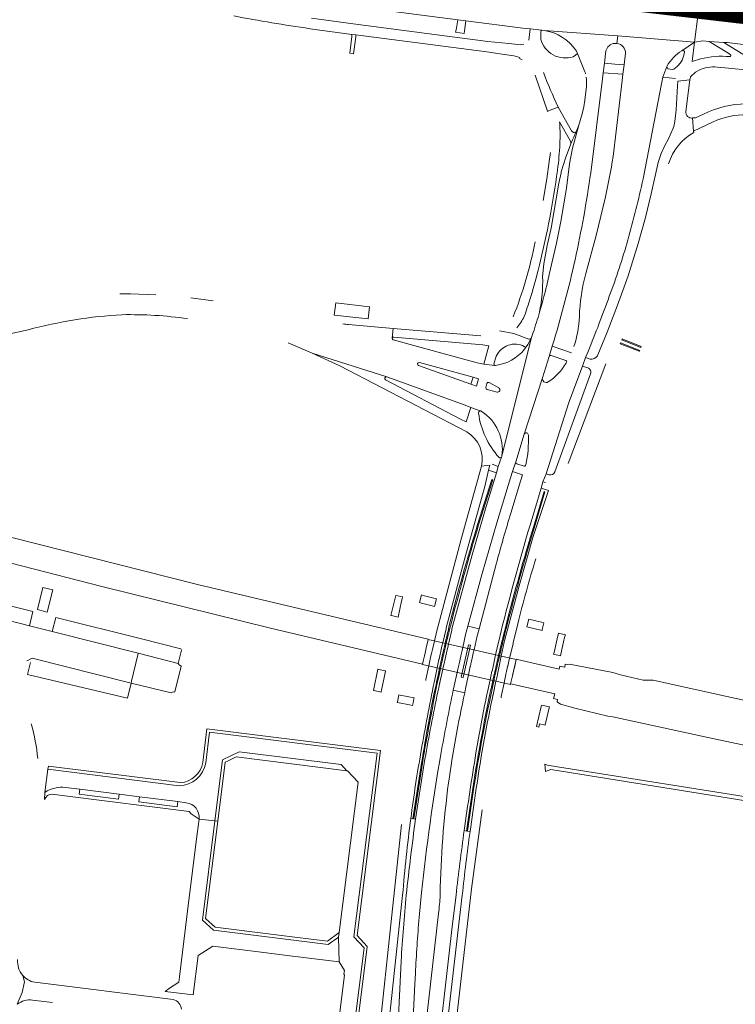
# Model space of a CAD drawing. Header units: metres. Extents: x 166325 to 190320, y 381923 to 404576.
# Tile 394 of 656: x 176968 to 177175, y 386718 to 387004. Entities that reach past the tile are written whole.
import ezdxf

# ---------------------------------------------------------------- set-up
doc = ezdxf.new("R2010")
doc.units = ezdxf.units.M
for name, color, linetype, lineweight in [('B-WE-VH-VERHARDING_ASFALT-GV', 8, 'Continuous', 18), ('B-WE-VH-VERHARDING_BETONSTRAATSTEEN-GV', 8, 'Continuous', 18), ('B-WE-VH-VERHARDING_GESLOTEN-GV', 8, 'Continuous', 18), ('B-WE-VH-VERHARDING_HALFVERHARDING-GV', 8, 'Continuous', 18), ('B-WE-VH-VERHARDING_N-WEG', 8, 'Continuous', 18), ('B-WE-VH-VERHARDING_STRAATBAKSTEEN-GV', 8, 'Continuous', 18)]:
    doc.layers.add(name, color=color, linetype=linetype, lineweight=lineweight)

msp = doc.modelspace()

# ---------------------------------------------------------------- linework, layer by layer
at = {"layer": 'B-WE-VH-VERHARDING_ASFALT-GV', "flags": 128}
for points in [[(177058.711, 387008.227), (177062.61, 387007.67), (177064.22, 387007.44), (177066.434, 387007.124), (177094.855, 387003.513), (177097.147, 387003.222), (177113.681, 387001.122), (177115.804, 387000.852), (177119.199, 387000.459), (177119.802, 387000.418), (177141.16, 386998.822), (177163.403, 386997.043), (177164.457, 387005.36), (177161.515, 387006.09), (177159.772, 387006.567), (177157.902, 387007.289), (177157.285, 387007.754), (177156.751, 387008.482), (177129.077, 387012.631), (177120.09, 387013.712), (177116.485, 387014.205), (177113.376, 387014.59), (177113.347, 387014.456), (177049.166, 387022.931)], [(177113.954, 386996.312), (177113.117, 386996.295), (177109.583, 386996.613), (177103.558, 386997.225), (177064.521, 387002.343), (177052.393, 387003.987)], [(177164.457, 387005.36), (177163.403, 386997.043), (177165.803, 386997.37), (177167.658, 386997.251), (177171.95, 386996.975), (177172.861, 386996.917), (177186.671, 386995.242)], [(177051.982, 387000.935), (177064.151, 386999.28), (177065.299, 386999.132), (177103.254, 386994.212), (177107.667, 386993.592), (177111.009, 386993.091)], [(177118.834, 386997.921), (177118.878, 387000.095), (177118.995, 387000.27), (177119.199, 387000.459), (177115.804, 387000.852), (177115.439, 386997.575)], [(177140.246, 386996.668), (177140.938, 386996.632), (177141.16, 386998.822), (177119.802, 387000.418)], [(177159.708, 386994.536), (177163.403, 386997.043), (177141.16, 386998.822), (177140.938, 386996.632)], [(177133.328, 386959.223), (177136.732, 386986.45), (177136.95, 386988.19), (177137.346, 386990.996), (177137.742, 386994.508)], [(177165.152, 386992.171), (177162.701, 386991.444), (177163.403, 386997.043), (177159.708, 386994.536)], [(177178.967, 386992.531), (177178.608, 386992.763), (177177.9, 386993.219), (177175.182, 386994.901), (177171.95, 386996.975), (177167.658, 386997.251), (177173.061, 386993.935), (177173.824, 386993.382), (177173.828, 386993.379)], [(177112.826, 386992.471), (177112.725, 386992.305), (177113.496, 386991.886)], [(177131.85, 386987.819), (177131.795, 386988.04), (177131.67, 386988.485), (177129.47, 386993.763), (177128.945, 386993.223), (177128.289, 386992.829)], [(177129.212, 386994.387), (177129.47, 386993.763), (177131.67, 386988.485), (177131.795, 386988.04), (177131.85, 386987.819)], [(177143.409, 386993.812), (177143.01, 386990.435), (177142.665, 386987.775), (177142.442, 386985.898), (177139.83, 386963.875)], [(177148.534, 386957.431), (177153.797, 386984.927), (177154.18, 386986.895), (177155.417, 386989.986), (177155.509, 386990.162)], [(177157.449, 386989.191), (177157.05, 386989.094), (177155.673, 386989.321), (177155.417, 386989.986), (177154.18, 386986.895), (177157.872, 386986.555)], [(177158.561, 386985.762), (177162.078, 386986.115), (177162.225, 386987.01), (177163.693, 386988.308), (177164.728, 386988.897)], [(177169.931, 386989.818), (177173.291, 386989.495), (177179.196, 386988.89), (177191.706, 386987.539), (177210.365, 386985.486), (177247.783, 386981.527), (177262.758, 386980.035), (177283.621, 386977.669), (177329.632, 386972.189), (177387.966, 386965.015)], [(177117.191, 386987.477), (177120.803, 386977.086), (177123.929, 386978.245)], [(177160.933, 386976.959), (177162.078, 386986.115), (177158.561, 386985.762), (177158.495, 386984.365), (177158.11, 386977.42), (177157.703, 386974.043)], [(177132.135, 386984.215), (177131.64, 386980.247), (177131.329, 386978.26), (177130.891, 386976.267), (177129.862, 386972.973), (177128.085, 386966.325), (177127.19, 386961.795), (177126.28, 386954.76), (177124.665, 386945.05), (177123.385, 386938.815), (177121.29, 386929.73), (177120.564, 386926.58)], [(177127.796, 386971.317), (177123.929, 386978.245), (177120.803, 386977.086), (177120.878, 386976.889)], [(177166.016, 386976.145), (177163.691, 386975.111), (177162.859, 386975.09), (177163.159, 386971.227), (177168.661, 386973.905)], [(177163.179, 386970.851), (177163.159, 386971.227), (177162.859, 386975.09)], [(177124.283, 386974), (177127.434, 386968.324)], [(177157.225, 386972.135), (177155.89, 386969.005), (177154.77, 386967.11), (177153.7, 386964.78), (177152.84, 386962.135), (177150.885, 386953.105), (177149.19, 386946.215), (177147.085, 386938.725), (177144.14, 386929.35), (177141.115, 386920.83), (177138.12, 386913.075), (177135.38, 386906.435), (177135.265, 386906.155)], [(177128.737, 386970.269), (177129.097, 386971.074)], [(177121.684, 386965.112), (177121.298, 386962.444), (177120.579, 386957.479), (177119.53, 386951.15)], [(177123.655, 386959.853), (177123.843, 386960.979)], [(177137.605, 386952.216), (177134.9, 386941.03), (177131.917, 386930.031)], [(177115.789, 386922.828), (177116.228, 386924.279), (177116.656, 386925.735), (177117.397, 386928.378), (177118.099, 386931.032), (177118.288, 386931.777), (177118.476, 386932.523)], [(177007.34, 386923.9), (176999.984, 386924.168), (176996.827, 386924.13)], [(177023.881, 386922.163), (177017.476, 386923.03)], [(177075.825, 386911.311), (177076.078, 386914.086), (177064.183, 386915.171), (177063.126, 386915.267)], [(177101.506, 386911.985), (177079.566, 386913.768), (177076.078, 386914.086), (177075.825, 386911.311)], [(177106.927, 386913.45), (177111.044, 386912.61)], [(177115.395, 386911.061), (177111.044, 386912.61), (177106.927, 386913.45)], [(177116.658, 386912.932), (177116.161, 386911.458), (177107.611, 386877.198)], [(177045.679, 386909.95), (177052.61, 386907), (177074.257, 386900.115), (177096.983, 386891.898), (177098.585, 386891.205), (177101.286, 386890.256)], [(177105.509, 386903.431), (177102.335, 386903.775), (177100.43, 386904.16), (177076.06, 386910.824)], [(177076.254, 386911.643), (177102.03, 386909.405), (177103.85, 386909.11), (177102.335, 386903.775), (177105.509, 386903.431)], [(177093.487, 386809.345), (177093.588, 386809.824), (177093.716, 386810.424), (177093.717, 386810.428), (177093.717, 386810.431), (177093.76, 386810.62), (177094.637, 386814.518), (177094.852, 386815.476), (177095.186, 386816.959), (177095.203, 386817.036), (177095.701, 386819.25), (177095.719, 386819.328), (177096.053, 386820.811), (177096.262, 386821.74), (177097.184, 386825.838), (177097.251, 386826.137), (177097.722, 386827.858), (177101.9, 386843.14), (177106.15, 386857.84), (177110.122, 386870.896), (177110.675, 386872.715), (177111.62, 386875.505), (177114.085, 386883.47), (177119.335, 386899.859), (177121.265, 386906), (177122.18, 386908.945), (177122.715, 386910.702)], [(177107.611, 386877.198), (177116.161, 386911.458), (177115.826, 386910.741), (177115.148, 386909.512), (177114.342, 386908.362)], [(177114.342, 386908.362), (177115.148, 386909.512), (177115.826, 386910.741), (177116.161, 386911.458)], [(177127.806, 386907.087), (177122.18, 386908.945), (177121.265, 386906)], [(177074.257, 386900.115), (177052.61, 386907), (177060.58, 386903.245), (177097.416, 386884.136)], [(177105.268, 386903.784), (177105.97, 386906.06)], [(177115.75, 386857.191), (177117.104, 386861.716), (177118.954, 386867.898), (177119.49, 386869.69), (177120.375, 386872.055), (177126.99, 386892.63), (177130.925, 386903.24), (177131.855, 386905.66), (177132.579, 386907.429)], [(177121.85, 386906.296), (177126.1, 386904.85)], [(177083.684, 386904.213), (177099.221, 386900.002), (177100.85, 386899.56), (177100.21, 386897.405), (177098.589, 386897.984), (177083.429, 386903.4)], [(177126.75, 386874.968), (177137.715, 386903.875)], [(177133.165, 386905.19), (177131.855, 386905.66), (177130.925, 386903.24), (177132.49, 386902.715)], [(177133.27, 386900.975), (177122.9, 386872.556)], [(177101.286, 386890.256), (177098.585, 386891.205), (177097.235, 386887.03), (177095.637, 386887.866), (177073.886, 386899.246)], [(177103.887, 386898.449), (177106.664, 386896.889)], [(177119.335, 386899.859), (177114.085, 386883.47)], [(177107.478, 386876.821), (177106.53, 386874.135), (177105.99, 386872.339), (177103.045, 386862.55), (177098.98, 386848.54), (177093.106, 386827.077), (177093.039, 386826.781), (177092.115, 386822.681), (177091.905, 386821.748), (177091.571, 386820.265), (177091.553, 386820.187), (177091.052, 386817.968), (177091.035, 386817.891), (177090.701, 386816.408), (177090.49, 386815.469), (177089.611, 386811.57), (177089.57, 386811.39), (177089.555, 386811.322), (177089.541, 386811.255)], [(177104.761, 386874.81), (177106.53, 386874.135), (177107.478, 386876.821)], [(177111.62, 386875.505), (177110.675, 386872.715), (177113.55, 386871.74), (177112.977, 386869.857), (177110.172, 386860.64)], [(177114.076, 386874.225), (177111.927, 386874.914)], [(177087.972, 386811.615), (177087.975, 386811.629), (177087.977, 386811.643), (177088.038, 386811.93), (177088.854, 386815.844), (177089.052, 386816.791), (177089.362, 386818.28), (177089.378, 386818.358), (177089.67, 386819.755), (177089.865, 386820.583), (177089.883, 386820.661), (177090.231, 386822.14), (177090.45, 386823.071), (177091.41, 386827.152), (177091.479, 386827.446), (177096.815, 386847.565), (177102.61, 386868.36), (177103.713, 386873.06), (177103.975, 386874.175), (177104.055, 386874.514), (177101.633, 386874.255), (177095.815, 386853.07), (177089.115, 386827.982), (177089.043, 386827.69), (177088.049, 386823.639), (177087.821, 386822.711), (177087.459, 386821.234), (177087.44, 386821.157), (177087.145, 386819.955), (177086.933, 386818.934), (177086.917, 386818.856), (177086.608, 386817.367), (177086.408, 386816.404), (177085.595, 386812.49), (177085.559, 386812.316), (177085.543, 386812.245), (177085.528, 386812.175)], [(177101.633, 386874.255), (177104.055, 386874.514)], [(177114.515, 386874.652), (177114.44, 386874.425)], [(177121.207, 386871.759), (177120.375, 386872.055), (177119.49, 386869.69), (177120.215, 386869.505)], [(177121.057, 386867.183), (177116.635, 386853.9), (177112.595, 386839.58), (177108.349, 386823.619), (177108.284, 386823.311), (177107.41, 386819.211), (177107.214, 386818.291), (177106.898, 386816.804), (177106.881, 386816.726), (177106.412, 386814.52), (177106.395, 386814.442), (177106.078, 386812.955), (177105.863, 386811.945), (177105.031, 386808.037), (177105, 386807.89), (177104.981, 386807.803), (177104.963, 386807.717)], [(177105.926, 386845.898), (177100.961, 386827.089), (177100.514, 386825.396), (177100.445, 386825.095), (177099.51, 386821.003), (177099.299, 386820.078), (177098.961, 386818.596), (177098.943, 386818.518), (177098.7, 386817.455), (177098.455, 386816.306), (177098.438, 386816.228), (177098.121, 386814.742), (177097.913, 386813.767), (177097.079, 386809.859), (177097.033, 386809.643), (177097.021, 386809.592), (177097.011, 386809.541)], [(176977.314, 386826.32), (176970.661, 386827.991), (176960.838, 386830.457), (176954.81, 386831.97), (176939.905, 386835.681), (176941.741, 386834.722), (176945.236, 386832.897)], [(176969.922, 386817.834), (176970.253, 386818), (176971.49, 386818.618), (177000.149, 386811.386), (177000.283, 386811.95), (177002.102, 386819.616), (177002.21, 386820.07), (176977.314, 386826.32)], [(177107.36, 386807.167), (177107.376, 386807.246), (177107.393, 386807.326), (177107.426, 386807.489), (177108.224, 386811.404), (177108.432, 386812.427), (177108.736, 386813.916), (177108.752, 386813.995), (177108.915, 386814.795), (177109.247, 386816.191), (177109.266, 386816.269), (177109.619, 386817.748), (177109.836, 386818.66), (177110.808, 386822.737), (177110.881, 386823.044), (177112.206, 386828.615)], [(177103.229, 386808.114), (177103.246, 386808.202), (177103.254, 386808.239), (177103.297, 386808.435), (177104.165, 386812.334), (177104.388, 386813.335), (177104.718, 386814.818), (177104.735, 386814.896), (177105.226, 386817.1), (177105.243, 386817.178), (177105.573, 386818.661), (177105.778, 386819.581), (177106.689, 386823.674), (177106.757, 386823.98)], [(177092.009, 386693.136), (177098.8, 386751.78), (177101.832, 386774.671)], [(177078.48, 386770.41), (177069.09, 386682.604)], [(177070.393, 386675.057), (177074.461, 386674.884), (177074.978, 386674.382), (177075.672, 386677.031), (177070.227, 386677.26), (177070.886, 386678.847), (177071.402, 386680.362), (177071.594, 386682.17), (177071.764, 386683.764), (177078.82, 386750)], [(177089.249, 386744.695), (177083.72, 386696.168), (177083.511, 386694.252), (177083.227, 386689.658), (177083.555, 386678.312), (177083.601, 386676.715), (177083.656, 386674.52), (177088.029, 386673.752), (177087.916, 386676.509), (177087.852, 386678.601), (177087.516, 386689.732), (177087.671, 386692.428), (177087.939, 386695.206), (177093.24, 386741.72), (177094.296, 386750)], [(177083.6, 386743.53), (177084.272, 386750.768)], [(177089.704, 386750.244), (177089.692, 386749.999)], [(177096.105, 386750), (177095.26, 386743.36), (177090.15, 386699.13)], [(177078.39, 386730.92), (177078.001, 386722.883), (177076.188, 386685.412), (177075.916, 386679.136), (177075.672, 386677.031), (177074.978, 386674.382), (177080.023, 386674.634), (177080.12, 386676.955), (177080.187, 386678.445), (177080.45, 386684.29), (177082.371, 386724.357), (177082.515, 386727.353)]]:
    msp.add_lwpolyline(points, dxfattribs=at)
at = {"layer": 'B-WE-VH-VERHARDING_ASFALT-GV'}
for points in [[(177029.88, 387004.617, 0.0113306), (177051.982, 387000.935)], [(177128.289, 386992.829, -0.4312089), (177118.834, 386997.921)], [(177155.509, 386990.162, -0.1274997), (177159.708, 386994.536)], [(177111.009, 386993.091, -0.0619283), (177112.826, 386992.471)], [(177160.26, 386992.95, -0.1622136), (177157.449, 386989.191)], [(177173.656, 386992.836, 0.0855534), (177165.152, 386992.171)], [(177173.828, 386993.379, -0.7142198), (177173.656, 386992.836)], [(177164.728, 386988.897, -0.1407426), (177169.931, 386989.818)], [(177123.929, 386978.245, -0.0277354), (177119.691, 386988.225)], [(177131.992, 386986.93, -0.0387558), (177132.135, 386984.215)], [(177178.308, 386979.137, 0.1205598), (177166.016, 386976.145)], [(177162.859, 386975.09, -0.5242161), (177160.933, 386976.959)], [(177168.661, 386973.905, -0.117313), (177178.598, 386975.999)], [(177124.41, 386968.479, 0.0297909), (177124.283, 386974)], [(177157.703, 386974.043, -0.0501392), (177157.225, 386972.135)], [(177128.383, 386970.826, -0.1270414), (177127.796, 386971.317)], [(177129.097, 386971.074, -0.3547793), (177128.383, 386970.826)], [(177155.899, 386961.825, -0.1912188), (177163.179, 386970.851)], [(177123.843, 386960.979, 0.0224173), (177124.41, 386968.479)], [(177127.434, 386968.324, -0.1792901), (177127.494, 386967.275)], [(177139.83, 386963.875, -0.0117641), (177137.605, 386952.216)], [(177118.476, 386932.523, 0.0291172), (177123.655, 386959.853)], [(177128.776, 386934.011, 0.019369), (177133.328, 386959.223)], [(177144.084, 386939.697, 0.0125222), (177148.534, 386957.431)], [(177117.185, 386939.223, -0.0497158), (177110.844, 386917.475)], [(177138.717, 386923.427, 0.0193624), (177144.084, 386939.697)], [(177122.715, 386910.702, 0.0189232), (177128.776, 386934.011)], [(177131.917, 386930.031, 0.0552969), (177130.035, 386917.515)], [(177120.564, 386926.58, -0.0118862), (177118.493, 386918.802)], [(177132.579, 386907.429, 0.0100141), (177138.717, 386923.427)], [(177114.079, 386917.554, 0.0076417), (177115.789, 386922.828)], [(176997.559, 386918.099, -0.038037), (177016.519, 386916.98)], [(177111.902, 386914.316, 0.0548061), (177114.079, 386917.554)], [(177118.493, 386918.802, -0.0090984), (177116.658, 386912.932)], [(177130.035, 386917.515, -0.0701853), (177128.456, 386908.866)], [(177063.126, 386915.267, -0.0059696), (177061.539, 386915.448)], [(176919.482, 386910.308, 0.0828442), (176970.314, 386913.724)], [(177076.06, 386910.824, -0.3548502), (177075.825, 386911.311)], [(177075.825, 386911.311, -0.3535999), (177076.254, 386911.643)], [(177116.115, 386911.381, -0.2883805), (177115.395, 386911.061)], [(177116.161, 386911.458, -0.0248602), (177116.115, 386911.381)], [(177135.265, 386906.155, -0.2668191), (177133.165, 386905.19)], [(177083.429, 386903.4, -0.9606526), (177083.684, 386904.213)], [(177132.49, 386902.715, -0.4273478), (177133.27, 386900.975)], [(177073.886, 386899.246, -0.897727), (177074.257, 386900.115)], [(177121.006, 386898.621, -0.6582996), (177119.335, 386899.859)], [(177100.836, 386889.561, -0.4797497), (177101.286, 386890.256)], [(177106.755, 386876.78, -0.1520577), (177100.836, 386889.561)], [(177101.286, 386890.256, -0.2169773), (177101.715, 386890.105)], [(177097.416, 386884.136, -0.3293441), (177101.633, 386874.255)], [(177115.255, 386883.205, -0.0678207), (177114.515, 386874.652)], [(177111.927, 386874.914, -0.4063766), (177111.62, 386875.505)], [(177114.44, 386874.425, -0.246575), (177114.076, 386874.225)], [(177122.9, 386872.556, -0.410473), (177121.207, 386871.759)], [(177110.172, 386860.64, 0.0070786), (177105.926, 386845.898)], [(177106.757, 386823.98, -0.0115834), (177115.75, 386857.191)], [(177112.206, 386828.615, -0.0144132), (177117.419, 386847.402)], [(177084.206, 386791.876, -0.008911), (177087.972, 386811.615)], [(177089.541, 386811.255, 0.0094799), (177085.725, 386791.87)], [(177089.91, 386790.861, -0.00849), (177093.487, 386809.345)], [(177097.011, 386809.541, 0.0029299), (177096.814, 386808.634)], [(177096.814, 386808.634, 0.0175263), (177092.129, 386782.56)], [(177100.065, 386791.166, -0.0091927), (177103.229, 386808.114)], [(177104.963, 386807.717, 0.0102076), (177101.724, 386790.77)], [(177085.725, 386791.87, 0.0083635), (177082.589, 386772.045)], [(177084.272, 386750.768, -0.0160573), (177089.91, 386790.861)], [(177096.663, 386768.705, -0.006754), (177100.065, 386791.166)], [(177092.129, 386782.56, 0.0285588), (177089.704, 386750.244)], [(177078.82, 386750, -0.0122908), (177081.187, 386772.211)], [(177082.589, 386772.045, 0.0093436), (177079.895, 386750)], [(177094.296, 386750, -0.0055063), (177096.663, 386768.705)], [(177098.358, 386768.412, 0.0062455), (177096.105, 386750)], [(177079.895, 386750, 0.010705), (177078.39, 386730.92)], [(177089.692, 386749.999, -0.0150415), (177089.249, 386744.695)], [(177082.515, 386727.353, -0.0080795), (177083.6, 386743.53)]]:
    msp.add_lwpolyline(points, format="xyb", dxfattribs=at)
at = {"layer": 'B-WE-VH-VERHARDING_ASFALT-GV', "flags": 128}
msp.add_lwpolyline([(177143.01, 386990.435), (177140.34, 386990.7), (177137.346, 386990.996), (177136.95, 386988.19), (177142.665, 386987.775)], close=True, dxfattribs=at)
at = {"layer": 'B-WE-VH-VERHARDING_BETONSTRAATSTEEN-GV', "flags": 128}
for points in [[(177097.147, 387003.222), (177094.855, 387003.513), (177094.298, 387000.607), (177094.176, 386999.971), (177096.626, 386999.585), (177096.727, 387000.29)], [(177065.226, 386998.547), (177065.299, 386999.132), (177064.151, 386999.28), (177064.08, 386998.701), (177063.477, 386993.823), (177064.621, 386993.67)], [(177069.252, 386920.366), (177059.469, 386921.564), (177059.033, 386917.942), (177068.856, 386916.862)], [(177141.973, 386909.972), (177141.862, 386909.693), (177147.404, 386907.507), (177147.485, 386907.564), (177147.566, 386907.766)], [(177142.416, 386911.087), (177142.306, 386910.808), (177147.873, 386908.613), (177147.948, 386908.905)], [(176960.838, 386830.457), (176970.661, 386827.991), (176971.68, 386832.13), (176961.883, 386834.594)], [(177003.154, 386824.184), (176978.341, 386830.448), (176977.314, 386826.32), (177002.21, 386820.07), (177013.804, 386817.112), (177014.737, 386820.905), (177014.545, 386821.297)], [(177014.569, 386816.368), (177014.48, 386816.517), (177014.169, 386816.587), (177013.804, 386817.112), (177002.21, 386820.07), (177002.102, 386819.616), (177000.283, 386811.95), (177000.149, 386811.386), (177011.733, 386808.551), (177012.311, 386808.846), (177012.572, 386808.774), (177012.811, 386808.907), (177014.614, 386816.293)], [(177028.234, 386788.878), (177030.616, 386790.032), (177062.648, 386786.016), (177061.059, 386787.807), (177031.487, 386791.536), (177026.672, 386789.193), (177024.438, 386771.473), (177025.26, 386771.416), (177027.399, 386788.481)], [(176996.694, 386779.228), (176985.303, 386780.668), (176985.117, 386779.195), (176996.509, 386777.769)], [(177013.718, 386777.076), (177002.612, 386778.48), (177002.426, 386777.017), (177013.534, 386775.621)], [(177024.438, 386771.473), (177019.828, 386772.007), (177019.296, 386767.727), (177017.105, 386750.093), (177016.328, 386743.845), (177014.156, 386726.361), (177013.959, 386724.776), (177011.286, 386723.015), (177010.048, 386722.113), (177018.136, 386721.127), (177019.563, 386732.492), (177023.867, 386735.245), (177037.84, 386733.491), (177046.186, 386732.444), (177060.403, 386730.66), (177060.261, 386737.811), (177057.294, 386735.68), (177024.041, 386739.876), (177020.82, 386742.769)], [(177025.26, 386771.416), (177024.438, 386771.473), (177020.82, 386742.769), (177024.041, 386739.876), (177057.294, 386735.68), (177060.261, 386737.811), (177060.437, 386739.214), (177057.083, 386736.671), (177047.576, 386737.862), (177047.567, 386737.793), (177032.949, 386739.624), (177032.957, 386739.693), (177024.482, 386740.755), (177021.724, 386743.197)]]:
    msp.add_lwpolyline(points, close=True, dxfattribs=at)
for points in [[(177126.28, 386954.76), (177127.19, 386961.795), (177128.085, 386966.325), (177129.862, 386972.973), (177129.097, 386971.074), (177128.737, 386970.269)], [(177127.494, 386967.275), (177126.106, 386963.698), (177125.448, 386961.639), (177124.798, 386959.496), (177124.735, 386959.183), (177124.094, 386956.163), (177121.832, 386943.143), (177120.745, 386938.187), (177119.745, 386932.876), (177119.4, 386929.091)], [(177120.564, 386926.58), (177121.29, 386929.73), (177123.385, 386938.815), (177124.665, 386945.05), (177126.28, 386954.76)], [(176970.945, 386817.33), (176970.117, 386813.886), (176999.12, 386807.05), (177000.149, 386811.386), (176971.49, 386818.618)], [(176971.49, 386818.618), (176970.253, 386818)], [(177072.366, 386791.878), (177070.872, 386792.066), (177022.129, 386798.179), (177020.925, 386788.387)], [(177062.648, 386786.016), (177062.843, 386785.991), (177065.902, 386782.745), (177060.437, 386739.214), (177060.261, 386737.811), (177060.403, 386730.66), (177061.953, 386728.171), (177061.76, 386727.073), (177061.971, 386726.79), (177055.456, 386674.741), (177055.466, 386674.74), (177055.593, 386674.723), (177060.095, 386674.162), (177067.687, 386734.751), (177064.71, 386737.909), (177071.405, 386791.132), (177022.864, 386797.239), (177021.76, 386788.281)], [(177021.76, 386788.281), (177022.864, 386797.239), (177071.405, 386791.132), (177064.71, 386737.909), (177067.687, 386734.751), (177060.095, 386674.162), (177062.314, 386673.886), (177062.976, 386679.092), (177061.569, 386679.258), (177068.565, 386735.094), (177065.622, 386738.265), (177072.366, 386791.878)], [(177019.828, 386772.007), (177024.438, 386771.473), (177026.672, 386789.193), (177031.487, 386791.536), (177061.059, 386787.807), (177062.648, 386786.016)], [(177014.106, 386781.646), (176975.995, 386786.497), (176975.167, 386779.773)], [(177014.391, 386782.583), (176976.242, 386787.342), (176975.995, 386786.497), (177014.106, 386781.646)], [(176981.096, 386781.2), (176985.303, 386780.668), (176996.694, 386779.228), (177002.612, 386778.48), (177013.718, 386777.076), (177016.125, 386776.772)], [(177002.612, 386778.48), (176996.694, 386779.228), (176996.509, 386777.769), (176985.117, 386779.195), (176985.303, 386780.668), (176981.096, 386781.2)], [(176975.167, 386779.773), (176975.055, 386777.678)], [(176977.244, 386779.234), (176981.663, 386778.677), (177016.949, 386774.229), (177017.55, 386773.545), (177019.828, 386772.007)], [(177016.125, 386776.772), (177013.718, 386777.076), (177013.534, 386775.621), (177002.426, 386777.017), (177002.612, 386778.48)], [(176968.733, 386726.762), (176969.24, 386724.932), (176968.583, 386721.826), (176967.146, 386718.407)], [(177012.373, 386719.757), (176972.197, 386724.755)], [(176971.572, 386719.623), (176977.335, 386718.9)]]:
    msp.add_lwpolyline(points, dxfattribs=at)
at = {"layer": 'B-WE-VH-VERHARDING_BETONSTRAATSTEEN-GV'}
for points in [[(177128.737, 386970.269, 0.0210542), (177127.494, 386967.275)], [(177119.4, 386929.091, -0.0539417), (177118.493, 386918.802)], [(176997.559, 386918.099, 0.0518064), (176970.314, 386913.724)], [(176973.072, 386789.525, 0.0438119), (176971.221, 386799.636)], [(177021.76, 386788.281, -0.3533534), (177014.106, 386781.646)], [(177020.925, 386788.387, -0.3433361), (177014.391, 386782.583)], [(176975.167, 386779.773, -0.1756218), (176981.096, 386781.2)], [(176975.055, 386777.678, -0.3321918), (176977.244, 386779.234)], [(177019.828, 386772.007, 0.4131036), (177016.125, 386776.772)], [(176968.733, 386726.762, -0.2034561), (176967.26, 386731.327)], [(176972.197, 386724.755, -0.1675369), (176968.733, 386726.762)], [(176967.146, 386718.407, -0.1988383), (176971.572, 386719.623)], [(177014.698, 386716.935, 0.3386082), (177012.373, 386719.757)]]:
    msp.add_lwpolyline(points, format="xyb", dxfattribs=at)
at = {"layer": 'B-WE-VH-VERHARDING_GESLOTEN-GV', "flags": 128}
for points in [[(176977.437, 386838.419), (176974.566, 386839.116), (176973.027, 386832.696), (176975.828, 386831.943)], [(177075.447, 386831.006), (177075.573, 386830.978), (177077.53, 386830.541), (177078.542, 386835.168), (177078.676, 386835.78), (177078.803, 386836.363), (177076.909, 386836.803), (177076.854, 386836.816)], [(177088.656, 386835.811), (177088.268, 386835.911), (177084.777, 386836.809), (177084.282, 386836.936), (177083.711, 386834.734), (177084.276, 386834.591), (177087.373, 386833.805), (177088.101, 386833.64)], [(177119.79, 386828.887), (177119.074, 386829.045), (177115.399, 386829.955), (177114.831, 386827.747), (177114.839, 386827.745), (177115.611, 386827.557), (177119.247, 386826.67), (177119.307, 386826.906)], [(177124.009, 386825.838), (177123.642, 386824.257), (177122.694, 386820.264), (177122.585, 386819.803), (177124.527, 386819.347), (177125.575, 386823.798), (177125.671, 386824.208), (177125.862, 386824.896), (177125.998, 386825.386)], [(177070.614, 386809.234), (177072.617, 386808.795), (177072.651, 386808.968), (177072.723, 386809.32), (177073.851, 386814.909), (177073.797, 386814.922), (177071.959, 386815.348), (177071.67, 386815.415), (177070.43, 386809.274)], [(177082.074, 386806.85), (177082.129, 386807.141), (177078.089, 386807.919), (177077.735, 386807.988), (177077.698, 386807.995), (177077.31, 386806.004), (177077.272, 386805.808), (177077.799, 386805.706), (177080.827, 386805.122), (177081.716, 386804.951), (177081.849, 386805.657)], [(177120.098, 386799.269), (177120.147, 386799.488), (177120.28, 386800.067), (177121.187, 386803.878), (177121.347, 386804.551), (177119.095, 386805.066), (177118.982, 386804.588), (177117.62, 386798.838), (177118.333, 386798.673), (177118.509, 386799.616)]]:
    msp.add_lwpolyline(points, close=True, dxfattribs=at)
at = {"layer": 'B-WE-VH-VERHARDING_HALFVERHARDING-GV', "flags": 128}
for points in [[(176852.304, 386876.622), (176885.895, 386867.307), (176916.247, 386859.024), (176945.031, 386851.358), (176991.665, 386839.406), (177040.548, 386827.325), (177084.595, 386816.888), (177084.794, 386817.795), (177085.12, 386819.28), (177085.137, 386819.358), (177085.41, 386820.605), (177085.643, 386821.582), (177085.662, 386821.66), (177086.015, 386823.138), (177086.238, 386824.068), (177086.244, 386824.092), (177019.362, 386839.974), (176957.497, 386855.639), (176931.243, 386862.713), (176854.264, 386883.81), (176848.608, 386885.37), (176848.583, 386885.276), (176846.679, 386878.159)], [(177086.238, 386824.068), (177085.643, 386821.582), (177085.41, 386820.605), (177085.12, 386819.28), (177084.794, 386817.795), (177084.595, 386816.888), (177084.581, 386816.823), (177110.074, 386810.98), (177110.113, 386811.148), (177110.311, 386812.005), (177110.653, 386813.486), (177111.75, 386818.226)], [(177418.822, 386726.947), (177226.471, 386769.955), (177223.526, 386770.613), (177186.841, 386777.139), (177121.275, 386787.552), (177120.822, 386787.686), (177120.049, 386787.915), (177120.245, 386785.83), (177120.975, 386786.082), (177121.785, 386786.362), (177186.65, 386775.951), (177208.73, 386772.355), (177209.669, 386771.937), (177212.033, 386771.661), (177223.247, 386769.394), (177226.223, 386768.86), (177418.676, 386725.87), (177508.898, 386705.716), (177509.689, 386705.539), (177513.7, 386704.006), (177513.994, 386706.33), (177509.876, 386706.588), (177509.034, 386706.776)]]:
    msp.add_lwpolyline(points, close=True, dxfattribs=at)
msp.add_lwpolyline([(177185.942, 386804.674), (177151.443, 386812.302), (177148.496, 386812.267), (177141.948, 386813.807), (177139.758, 386814.525), (177127.177, 386816.873), (177126.521, 386816.753), (177125.905, 386816.876), (177125.789, 386816.069), (177124.406, 386816.299), (177124.223, 386815.462), (177112.115, 386818.212), (177111.766, 386818.297), (177111.75, 386818.226), (177111.539, 386817.314), (177111.196, 386815.833), (177111.178, 386815.755), (177110.671, 386813.564), (177110.653, 386813.486), (177110.311, 386812.005), (177110.113, 386811.148), (177110.53, 386811.052), (177122.9, 386808.271), (177122.569, 386806.991), (177122.558, 386806.948), (177123.74, 386806.646), (177123.625, 386806.02), (177124.552, 386805.271), (177128.683, 386804.111), (177138.296, 386801.86), (177139.781, 386801.663), (177167.735, 386795.577), (177201.495, 386788.383)], dxfattribs=at)
at = {"layer": 'B-WE-VH-VERHARDING_N-WEG', "const_width": 15, "flags": 128}
msp.add_lwpolyline([(179238.148, 386745.003), (178727.352, 386805.229), (178365.634, 386858.639), (178265.463, 386879.516), (177699.795, 386956.106), (177281.212, 386997.775), (176913.081, 387040.629), (176714.708, 387067.116), (176513.975, 387082.824), (176334.72, 387090.826), (176179.133, 387111.7), (176033.068, 387139.937), (175822.658, 387196.025), (175616.602, 387250.993), (175292.926, 387336.714), (174996.039, 387419.18), (174648.529, 387520.516), (174558.936, 387544.99), (174399.462, 387551.147), (174143.482, 387607.325), (173777.64, 387656.898), (173629.28, 387668.078), (173499.621, 387714.244), (173213.034, 387739.83)], dxfattribs=at)
at = {"layer": 'B-WE-VH-VERHARDING_STRAATBAKSTEEN-GV', "flags": 128}
for points in [[(177119.802, 387000.418), (177119.199, 387000.459), (177118.995, 387000.27), (177118.878, 387000.095), (177118.834, 386997.921)], [(177137.742, 386994.508), (177137.346, 386990.996), (177140.34, 386990.7), (177143.01, 386990.435), (177143.409, 386993.812)], [(177140.938, 386996.632), (177140.246, 386996.668)], [(177128.289, 386992.829), (177128.945, 386993.223), (177129.47, 386993.763), (177129.212, 386994.387)], [(177160.26, 386992.95), (177160.506, 386994.003)], [(177155.509, 386990.162), (177155.417, 386989.986), (177155.673, 386989.321), (177157.05, 386989.094), (177157.449, 386989.191)], [(177083.429, 386903.4), (177098.589, 386897.984), (177099.221, 386900.002), (177083.684, 386904.213)], [(177121.265, 386906), (177119.335, 386899.859)], [(177103.263, 386898.195), (177102.915, 386897.02)], [(177103.336, 386896.431), (177106.187, 386895.7)], [(177114.085, 386883.47), (177111.62, 386875.505)], [(177093.039, 386826.781), (177093.106, 386827.077), (177098.98, 386848.54), (177103.045, 386862.55), (177105.99, 386872.339), (177103.713, 386873.06), (177102.61, 386868.36), (177096.815, 386847.565), (177091.479, 386827.446), (177091.41, 386827.152), (177090.45, 386823.071), (177090.231, 386822.14), (177089.883, 386820.661), (177089.865, 386820.583), (177089.67, 386819.755), (177089.378, 386818.358), (177089.362, 386818.28), (177089.052, 386816.791), (177088.854, 386815.844), (177088.038, 386811.93), (177087.977, 386811.643), (177087.975, 386811.629), (177087.972, 386811.615)], [(177100.557, 386857.319), (177104.63, 386870.33), (177104.787, 386870.286), (177104.92, 386870.249), (177100.848, 386857.219)], [(177107.41, 386819.211), (177108.284, 386823.311), (177108.349, 386823.619), (177112.595, 386839.58), (177116.635, 386853.9), (177121.057, 386867.183), (177118.954, 386867.898), (177117.104, 386861.716), (177115.75, 386857.191)], [(177115.799, 386853.519), (177116.808, 386856.884), (177119.799, 386866.859), (177120.063, 386866.822), (177117.043, 386856.614), (177115.522, 386851.473)], [(177089.541, 386811.255), (177089.555, 386811.322), (177089.57, 386811.39), (177089.611, 386811.57), (177090.49, 386815.469), (177090.701, 386816.408), (177091.035, 386817.891), (177091.052, 386817.968), (177091.553, 386820.187), (177091.571, 386820.265), (177091.905, 386821.748), (177092.115, 386822.681), (177093.039, 386826.781)], [(177092.101, 386826.995), (177092.102, 386826.997), (177092.102, 386827), (177092.35, 386828.043)], [(177092.66, 386827.906), (177092.432, 386826.975), (177092.426, 386826.948), (177092.42, 386826.922)], [(177100.445, 386825.095), (177100.514, 386825.396), (177100.961, 386827.089), (177097.722, 386827.858), (177097.251, 386826.137), (177097.184, 386825.838), (177096.262, 386821.74), (177096.053, 386820.811), (177095.719, 386819.328), (177095.701, 386819.25), (177095.203, 386817.036), (177095.186, 386816.959), (177094.852, 386815.476), (177094.637, 386814.518), (177093.76, 386810.62), (177093.717, 386810.431), (177093.717, 386810.428), (177093.716, 386810.424), (177093.588, 386809.824), (177093.487, 386809.345), (177096.814, 386808.634)], [(177097.011, 386809.541), (177097.021, 386809.592), (177097.033, 386809.643), (177097.079, 386809.859), (177097.913, 386813.767), (177098.121, 386814.742), (177098.438, 386816.228), (177098.455, 386816.306), (177098.7, 386817.455), (177098.943, 386818.518), (177098.961, 386818.596), (177099.299, 386820.078), (177099.51, 386821.003), (177100.445, 386825.095)], [(177107.602, 386823.466), (177107.624, 386823.622), (177107.647, 386823.778), (177107.856, 386824.494)], [(177108.138, 386824.47), (177107.892, 386823.464), (177107.885, 386823.433), (177107.878, 386823.403)], [(177088.604, 386811.47), (177088.623, 386811.63), (177088.626, 386811.647), (177089.087, 386813.739), (177089.519, 386815.691), (177089.622, 386816.161), (177089.727, 386816.632), (177089.899, 386817.412), (177089.924, 386817.523), (177090.074, 386818.193), (177090.323, 386819.303), (177090.575, 386820.414), (177090.752, 386821.194), (177090.931, 386821.974), (177091.145, 386822.906)], [(177104.963, 386807.717), (177104.981, 386807.803), (177105, 386807.89), (177105.031, 386808.037), (177105.863, 386811.945), (177106.078, 386812.955), (177106.395, 386814.442), (177106.412, 386814.52), (177106.881, 386816.726), (177106.898, 386816.804), (177107.214, 386818.291), (177107.41, 386819.211)], [(177106.906, 386819.325), (177106.798, 386818.867), (177106.765, 386818.726), (177106.512, 386817.629), (177106.334, 386816.849), (177106.212, 386816.312), (177106.084, 386815.749), (177105.969, 386815.237), (177105.838, 386814.649), (177105.664, 386813.868), (177105.492, 386813.087), (177105.381, 386812.582), (177105.327, 386812.331), (177105.273, 386812.08)], [(177105.54, 386814.716), (177105.789, 386815.815), (177105.945, 386816.497), (177106.222, 386817.694), (177106.497, 386818.871), (177106.511, 386818.932), (177106.62, 386819.39)], [(177090.014, 386816.564), (177089.962, 386816.334), (177089.91, 386816.104), (177089.386, 386813.671), (177088.968, 386811.717)], [(177104.969, 386812.15), (177105.079, 386812.652), (177105.191, 386813.154)], [(177104.442, 386808.172), (177104.408, 386808.012), (177104.375, 386807.852)], [(177081.187, 386772.211), (177081.784, 386772.142), (177084.301, 386788.185)], [(177084.559, 386788.223), (177082.102, 386772.139), (177082.589, 386772.045)], [(177096.663, 386768.705), (177097.329, 386768.561), (177098.556, 386777.033)], [(177098.693, 386775.856), (177097.665, 386768.536), (177098.358, 386768.412)]]:
    msp.add_lwpolyline(points, dxfattribs=at)
at = {"layer": 'B-WE-VH-VERHARDING_STRAATBAKSTEEN-GV'}
for points in [[(177129.212, 386994.387, 0.2184292), (177119.802, 387000.418)], [(177140.246, 386996.668, 0.3344974), (177137.742, 386994.508)], [(177143.409, 386993.812, 0.3995833), (177140.938, 386996.632)], [(177160.506, 386994.003, 0.6471307), (177159.708, 386994.536)], [(177114.088, 386908.931, 0.4317731), (177105.97, 386906.06)], [(177114.342, 386908.362, 0.3930243), (177114.088, 386908.931)], [(177105.747, 386903.42, 0.1965887), (177114.155, 386908.13)], [(177114.155, 386908.13, 0.169293), (177114.342, 386908.362)], [(177121.85, 386906.296, 0.4208767), (177121.265, 386906)], [(177105.268, 386903.784, 0.3154885), (177105.509, 386903.431)], [(177105.509, 386903.431, 0.1639039), (177105.747, 386903.42)], [(177121.006, 386898.621, 0.1146418), (177126.185, 386904.075)], [(177126.372, 386904.423, 0.3079837), (177126.1, 386904.85)], [(177126.185, 386904.075, 0.233327), (177126.372, 386904.423)], [(177103.759, 386898.496, 0.3851618), (177103.263, 386898.195)], [(177103.887, 386898.449, 0.0670199), (177103.759, 386898.496)], [(177102.915, 386897.02, 0.3346179), (177103.336, 386896.431)], [(177106.187, 386895.7, 0.8767932), (177106.664, 386896.889)], [(177107.611, 386877.198, 0.2905393), (177101.715, 386890.105)], [(177115.255, 386883.205, 0.88779), (177114.085, 386883.47)], [(177106.755, 386876.78, 0.4106466), (177107.478, 386876.821)], [(177107.478, 386876.821, 0.1993896), (177107.611, 386877.198)], [(177092.35, 386828.043, -0.0126547), (177100.557, 386857.319)], [(177100.848, 386857.219, 0.0114549), (177092.66, 386827.906)], [(177107.856, 386824.494, -0.0108347), (177115.799, 386853.519)], [(177115.522, 386851.473, 0.0086906), (177108.138, 386824.47)], [(177091.145, 386822.906, -0.0014455), (177092.101, 386826.995)], [(177092.42, 386826.922, 0.0065827), (177091.443, 386822.836)], [(177106.62, 386819.39, -0.0024305), (177107.602, 386823.466)], [(177107.878, 386823.403, 0.002431), (177106.906, 386819.325)], [(177091.225, 386821.905, 0.0050123), (177090.865, 386820.346)], [(177091.443, 386822.836, 0.0083847), (177091.225, 386821.905)], [(177090.362, 386818.126, 0.0036596), (177090.014, 386816.564)], [(177090.865, 386820.346, 0.0029992), (177090.362, 386818.126)], [(177104.127, 386808.244, -0.0019572), (177104.969, 386812.15)], [(177105.273, 386812.08, 0.0022033), (177104.442, 386808.172)], [(177105.191, 386813.154, -0.0018293), (177105.54, 386814.716)], [(177084.301, 386788.185, -0.0118946), (177088.604, 386811.47)], [(177088.861, 386811.411, 0.008351), (177084.559, 386788.223)], [(177088.968, 386811.717, 0.1004526), (177088.861, 386811.411)], [(177098.556, 386777.033, -0.0156928), (177104.038, 386807.822)], [(177104.375, 386807.852, 0.0174338), (177098.693, 386775.856)], [(177104.038, 386807.822, -0.0360469), (177104.056, 386807.925)], [(177104.056, 386807.925, -0.01427), (177104.127, 386808.244)], [(177084.206, 386791.876, 0.0109178), (177081.187, 386772.211)], [(177098.358, 386768.412, -0.0076805), (177101.724, 386790.77)]]:
    msp.add_lwpolyline(points, format="xyb", dxfattribs=at)
at = {"layer": 'B-WE-VH-VERHARDING_STRAATBAKSTEEN-GV', "flags": 128}
msp.add_lwpolyline([(177098.504, 386822.399), (177096.373, 386812.983), (177095.788, 386813.116), (177097.919, 386822.532)], close=True, dxfattribs=at)

doc.saveas('drawing.dxf')
